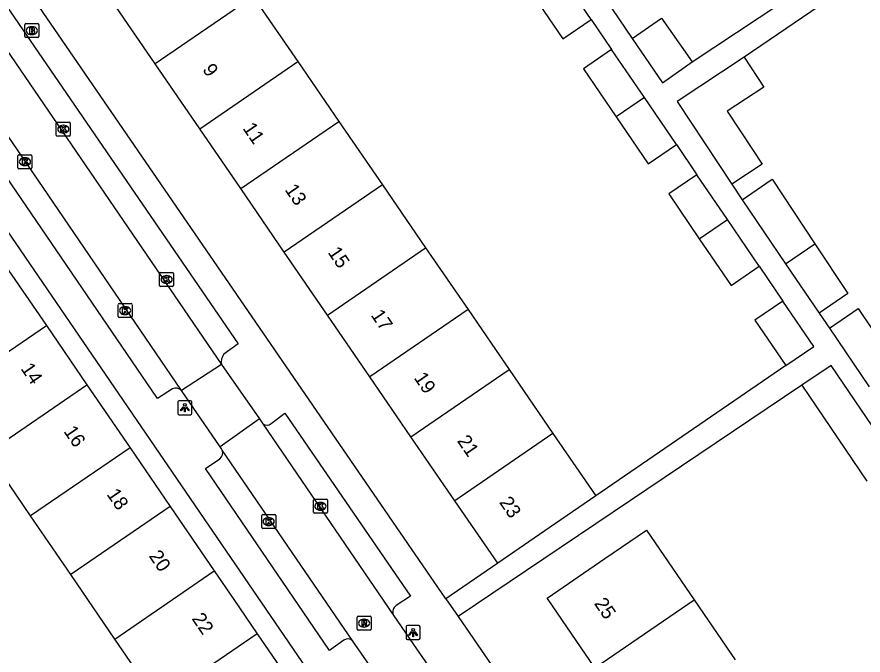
# Model space of a CAD drawing. Extents: x 157466 to 158888, y 383063 to 384677.
# Drawn here: x 158217.2 to 158277.7, y 383496 to 383541.6 of the extents above; entities that cross this region are included whole.
import ezdxf

# ---------------------------------------------------------------- set-up
doc = ezdxf.new("R2010")
doc.units = 0
for name, color, linetype in [('IMGEO_Brandkraan', 7, 'Continuous'), ('IMGEO_Kolk', 7, 'Continuous'), ('IMGEO_Lichtpunt', 7, 'Continuous'), ('IMGEO_Pand', 7, 'Continuous'), ('IMGEO_Pand_nummerreeks', 7, 'Continuous'), ('IMGEO_Rijbaan_lokaal_open', 7, 'Continuous'), ('IMGEO_Rioolput', 7, 'Continuous'), ('IMGEO_Voetpad_open', 7, 'Continuous')]:
    doc.layers.add(name, color=color, linetype=linetype)

msp = doc.modelspace()

# ---------------------------------------------------------------- linework, layer by layer
at = {"layer": 'IMGEO_Brandkraan'}
for p, q in [((158217.764, 383540.222), (158217.764, 383541.074)), ((158217.839, 383541.148), (158218.691, 383541.148)), ((158218.252, 383540.928), (158218.277, 383540.928)), ((158218.765, 383541.074), (158218.765, 383540.222)), ((158218.691, 383540.148), (158217.839, 383540.148)), ((158218.275, 383540.368), (158218.25, 383540.368))]:
    msp.add_line(p, q, dxfattribs=at)
for points in [[(158217.764, 383540.222), (158217.764, 383541.074)], [(158217.839, 383541.148), (158218.691, 383541.148)], [(158218.112, 383540.848), (158218.112, 383540.448), (158218.325, 383540.448)], [(158218.343, 383540.848), (158218.112, 383540.848)], [(158218.291, 383540.767), (158218.237, 383540.767), (158218.237, 383540.691)], [(158218.237, 383540.691), (158218.29, 383540.691)], [(158218.299, 383540.615), (158218.237, 383540.615), (158218.237, 383540.534)], [(158218.765, 383541.074), (158218.765, 383540.222)], [(158218.691, 383540.148), (158217.839, 383540.148)], [(158218.237, 383540.534), (158218.299, 383540.534)]]:
    msp.add_lwpolyline(points, dxfattribs=at)
for centre, radius, start, end in [((158217.841, 383541.072), 0.0765, 91.55205, 178.44795), ((158217.841, 383541.072), 0.0765, 91.55205, 178.44795), ((158218.292, 383540.729), 0.0379, 267.82845, 90.93552), ((158218.3, 383540.574), 0.0404, 269.87594, 90.50774), ((158218.347, 383540.703), 0.145, 59.4692, 91.53667), ((158218.372, 383540.75), 0.0922, 285.51372, 58.15012), ((158218.377, 383540.558), 0.105, 301.31148, 78.98903), ((158218.689, 383541.072), 0.0765, 1.55205, 88.44795), ((158218.689, 383541.072), 0.0765, 1.55205, 88.44795), ((158217.841, 383540.224), 0.0765, 181.55205, 268.44795), ((158217.841, 383540.224), 0.0765, 181.55205, 268.44795), ((158218.331, 383540.699), 0.251, 268.66757, 293.53466), ((158218.689, 383540.224), 0.0765, 271.55205, 358.44795), ((158218.689, 383540.224), 0.0765, 271.55205, 358.44795)]:
    msp.add_arc(centre, radius, start, end, dxfattribs=at)
for centre, major_axis, ratio, start_param, end_param in [((158218.251, 383540.648), (-0.387, 0.002), 0.722429, 4.712389, 7.853982), ((158218.276, 383540.648), (-0.39, 0.002), 0.717154, 1.570796, 4.712389)]:
    msp.add_ellipse(centre, major_axis=major_axis, ratio=ratio, start_param=start_param, end_param=end_param, dxfattribs=at)
at = {"layer": 'IMGEO_Kolk'}
for p, q in [((158220.016, 383533.184), (158220.016, 383534.036)), ((158220.091, 383534.11), (158220.943, 383534.11)), ((158221.017, 383534.036), (158221.017, 383533.184)), ((158220.504, 383533.89), (158220.529, 383533.89)), ((158220.943, 383533.11), (158220.091, 383533.11)), ((158220.527, 383533.33), (158220.502, 383533.33)), ((158217.274, 383530.858), (158217.274, 383531.71)), ((158217.349, 383531.784), (158218.201, 383531.784)), ((158217.762, 383531.564), (158217.787, 383531.564)), ((158218.275, 383531.71), (158218.275, 383530.858)), ((158217.785, 383531.004), (158217.76, 383531.004)), ((158218.201, 383530.784), (158217.349, 383530.784)), ((158227.398, 383522.444), (158227.398, 383523.296)), ((158227.473, 383523.37), (158228.325, 383523.37)), ((158227.886, 383523.15), (158227.911, 383523.15)), ((158228.399, 383523.296), (158228.399, 383522.444)), ((158227.909, 383522.59), (158227.884, 383522.59)), ((158228.325, 383522.37), (158227.473, 383522.37)), ((158224.433, 383520.219), (158224.433, 383521.071)), ((158224.508, 383521.145), (158225.36, 383521.145)), ((158224.921, 383520.925), (158224.946, 383520.925)), ((158225.434, 383521.071), (158225.434, 383520.219)), ((158225.36, 383520.145), (158224.508, 383520.145)), ((158224.944, 383520.365), (158224.919, 383520.365)), ((158238.389, 383506.243), (158238.389, 383507.095)), ((158238.464, 383507.169), (158239.316, 383507.169)), ((158238.877, 383506.949), (158238.902, 383506.949)), ((158239.39, 383507.095), (158239.39, 383506.243)), ((158239.316, 383506.169), (158238.464, 383506.169)), ((158238.9, 383506.389), (158238.875, 383506.389)), ((158234.693, 383505.149), (158234.693, 383506.001)), ((158234.768, 383506.075), (158235.62, 383506.075)), ((158235.181, 383505.855), (158235.206, 383505.855)), ((158235.694, 383506.001), (158235.694, 383505.149)), ((158235.62, 383505.075), (158234.768, 383505.075)), ((158235.204, 383505.295), (158235.179, 383505.295))]:
    msp.add_line(p, q, dxfattribs=at)
for points in [[(158220.016, 383533.184), (158220.016, 383534.036)], [(158220.091, 383534.11), (158220.943, 383534.11)], [(158221.017, 383534.036), (158221.017, 383533.184)], [(158220.337, 383533.81), (158220.46, 383533.81), (158220.46, 383533.659), (158220.59, 383533.81), (158220.754, 383533.81), (158220.608, 383533.659), (158220.761, 383533.41), (158220.609, 383533.41), (158220.524, 383533.574), (158220.46, 383533.507), (158220.46, 383533.41), (158220.337, 383533.41), (158220.337, 383533.81)], [(158220.943, 383533.11), (158220.091, 383533.11)], [(158217.274, 383530.858), (158217.274, 383531.71)], [(158217.349, 383531.784), (158218.201, 383531.784)], [(158218.275, 383531.71), (158218.275, 383530.858)], [(158217.595, 383531.484), (158217.718, 383531.484), (158217.718, 383531.333), (158217.848, 383531.484), (158218.012, 383531.484), (158217.866, 383531.333), (158218.019, 383531.084), (158217.867, 383531.084), (158217.782, 383531.248), (158217.718, 383531.181), (158217.718, 383531.084), (158217.595, 383531.084), (158217.595, 383531.484)], [(158218.201, 383530.784), (158217.349, 383530.784)], [(158227.398, 383522.444), (158227.398, 383523.296)], [(158227.473, 383523.37), (158228.325, 383523.37)], [(158227.719, 383523.07), (158227.842, 383523.07), (158227.842, 383522.919), (158227.972, 383523.07), (158228.136, 383523.07), (158227.99, 383522.919), (158228.143, 383522.67), (158227.991, 383522.67), (158227.906, 383522.834), (158227.842, 383522.767), (158227.842, 383522.67), (158227.719, 383522.67), (158227.719, 383523.07)], [(158228.399, 383523.296), (158228.399, 383522.444)], [(158228.325, 383522.37), (158227.473, 383522.37)], [(158224.433, 383520.219), (158224.433, 383521.071)], [(158224.508, 383521.145), (158225.36, 383521.145)], [(158224.754, 383520.845), (158224.877, 383520.845), (158224.877, 383520.694), (158225.007, 383520.845), (158225.171, 383520.845), (158225.025, 383520.694), (158225.178, 383520.445), (158225.026, 383520.445), (158224.941, 383520.609), (158224.877, 383520.542), (158224.877, 383520.445), (158224.754, 383520.445), (158224.754, 383520.845)], [(158225.434, 383521.071), (158225.434, 383520.219)], [(158225.36, 383520.145), (158224.508, 383520.145)], [(158238.389, 383506.243), (158238.389, 383507.095)], [(158238.464, 383507.169), (158239.316, 383507.169)], [(158238.71, 383506.869), (158238.833, 383506.869), (158238.833, 383506.718), (158238.963, 383506.869), (158239.127, 383506.869), (158238.981, 383506.718), (158239.134, 383506.469), (158238.982, 383506.469), (158238.897, 383506.633), (158238.833, 383506.566), (158238.833, 383506.469), (158238.71, 383506.469), (158238.71, 383506.869)], [(158239.39, 383507.095), (158239.39, 383506.243)], [(158239.316, 383506.169), (158238.464, 383506.169)], [(158234.693, 383505.149), (158234.693, 383506.001)], [(158234.768, 383506.075), (158235.62, 383506.075)], [(158235.014, 383505.775), (158235.137, 383505.775), (158235.137, 383505.624), (158235.267, 383505.775), (158235.431, 383505.775), (158235.285, 383505.624), (158235.438, 383505.375), (158235.286, 383505.375), (158235.201, 383505.539), (158235.137, 383505.472), (158235.137, 383505.375), (158235.014, 383505.375), (158235.014, 383505.775)], [(158235.694, 383506.001), (158235.694, 383505.149)], [(158235.62, 383505.075), (158234.768, 383505.075)]]:
    msp.add_lwpolyline(points, dxfattribs=at)
for centre, start, end in [((158220.093, 383534.034), 91.55205, 178.44795), ((158220.093, 383534.034), 91.55205, 178.44795), ((158220.941, 383534.034), 1.55205, 88.44795), ((158220.941, 383534.034), 1.55205, 88.44795), ((158220.093, 383533.186), 181.55205, 268.44795), ((158220.093, 383533.186), 181.55205, 268.44795), ((158220.941, 383533.186), 271.55205, 358.44795), ((158220.941, 383533.186), 271.55205, 358.44795), ((158217.351, 383531.708), 91.55205, 178.44795), ((158217.351, 383531.708), 91.55205, 178.44795), ((158218.199, 383531.708), 1.55205, 88.44795), ((158218.199, 383531.708), 1.55205, 88.44795), ((158217.351, 383530.86), 181.55205, 268.44795), ((158217.351, 383530.86), 181.55205, 268.44795), ((158218.199, 383530.86), 271.55205, 358.44795), ((158218.199, 383530.86), 271.55205, 358.44795), ((158227.475, 383523.294), 91.55205, 178.44795), ((158227.475, 383523.294), 91.55205, 178.44795), ((158228.323, 383523.294), 1.55205, 88.44795), ((158228.323, 383523.294), 1.55205, 88.44795), ((158227.475, 383522.446), 181.55205, 268.44795), ((158227.475, 383522.446), 181.55205, 268.44795), ((158228.323, 383522.446), 271.55205, 358.44795), ((158228.323, 383522.446), 271.55205, 358.44795), ((158224.51, 383521.069), 91.55205, 178.44795), ((158224.51, 383521.069), 91.55205, 178.44795), ((158225.358, 383521.069), 1.55205, 88.44795), ((158225.358, 383521.069), 1.55205, 88.44795), ((158224.51, 383520.221), 181.55205, 268.44795), ((158224.51, 383520.221), 181.55205, 268.44795), ((158225.358, 383520.221), 271.55205, 358.44795), ((158225.358, 383520.221), 271.55205, 358.44795), ((158238.466, 383507.093), 91.55205, 178.44795), ((158238.466, 383507.093), 91.55205, 178.44795), ((158239.314, 383507.093), 1.55205, 88.44795), ((158239.314, 383507.093), 1.55205, 88.44795), ((158238.466, 383506.245), 181.55205, 268.44795), ((158238.466, 383506.245), 181.55205, 268.44795), ((158239.314, 383506.245), 271.55205, 358.44795), ((158239.314, 383506.245), 271.55205, 358.44795), ((158234.77, 383505.999), 91.55205, 178.44795), ((158234.77, 383505.999), 91.55205, 178.44795), ((158235.618, 383505.999), 1.55205, 88.44795), ((158235.618, 383505.999), 1.55205, 88.44795), ((158234.77, 383505.151), 181.55205, 268.44795), ((158234.77, 383505.151), 181.55205, 268.44795), ((158235.618, 383505.151), 271.55205, 358.44795), ((158235.618, 383505.151), 271.55205, 358.44795)]:
    msp.add_arc(centre, 0.0765, start, end, dxfattribs=at)
for centre, major_axis, ratio, start_param, end_param in [((158220.503, 383533.61), (-0.387, 0.002), 0.722429, 4.712389, 7.853982), ((158220.528, 383533.61), (-0.39, 0.002), 0.717154, 1.570796, 4.712389), ((158217.761, 383531.284), (-0.387, 0.002), 0.722429, 4.712389, 7.853982), ((158217.786, 383531.284), (-0.39, 0.002), 0.717154, 1.570796, 4.712389), ((158227.885, 383522.87), (-0.387, 0.002), 0.722429, 4.712389, 7.853982), ((158227.91, 383522.87), (-0.39, 0.002), 0.717154, 1.570796, 4.712389), ((158224.92, 383520.645), (-0.387, 0.002), 0.722429, 4.712389, 7.853982), ((158224.945, 383520.645), (-0.39, 0.002), 0.717154, 1.570796, 4.712389), ((158238.876, 383506.669), (-0.387, 0.002), 0.722429, 4.712389, 7.853982), ((158238.901, 383506.669), (-0.39, 0.002), 0.717154, 1.570796, 4.712389), ((158235.18, 383505.575), (-0.387, 0.002), 0.722429, 4.712389, 7.853982), ((158235.205, 383505.575), (-0.39, 0.002), 0.717154, 1.570796, 4.712389)]:
    msp.add_ellipse(centre, major_axis=major_axis, ratio=ratio, start_param=start_param, end_param=end_param, dxfattribs=at)
at = {"layer": 'IMGEO_Lichtpunt'}
for p, q in [((158228.707, 383514.112), (158228.707, 383513.305)), ((158228.707, 383514.112), (158228.707, 383513.305)), ((158229.609, 383514.207), (158228.801, 383514.207)), ((158229.609, 383514.207), (158228.801, 383514.207)), ((158229.703, 383513.305), (158229.703, 383514.112)), ((158229.703, 383513.305), (158229.703, 383514.112)), ((158228.801, 383513.211), (158229.609, 383513.211)), ((158228.801, 383513.211), (158229.609, 383513.211)), ((158245.012, 383498.051), (158245.012, 383497.244)), ((158245.012, 383498.051), (158245.012, 383497.244)), ((158245.914, 383498.146), (158245.106, 383498.146)), ((158245.914, 383498.146), (158245.106, 383498.146)), ((158246.008, 383497.244), (158246.008, 383498.051)), ((158246.008, 383497.244), (158246.008, 383498.051)), ((158245.106, 383497.15), (158245.914, 383497.15)), ((158245.106, 383497.15), (158245.914, 383497.15))]:
    msp.add_line(p, q, dxfattribs=at)
for points in [[(158229.081, 383513.776), (158229.12, 383513.748), (158228.932, 383513.486), (158228.894, 383513.513), (158229.081, 383513.776)], [(158229.183, 383513.728), (158229.23, 383513.728), (158229.23, 383513.406), (158229.183, 383513.406), (158229.183, 383513.728)], [(158229.293, 383513.748), (158229.331, 383513.775), (158229.518, 383513.513), (158229.479, 383513.485), (158229.293, 383513.748)], [(158245.386, 383497.715), (158245.425, 383497.687), (158245.237, 383497.425), (158245.199, 383497.452), (158245.386, 383497.715)], [(158245.598, 383497.687), (158245.636, 383497.714), (158245.823, 383497.452), (158245.784, 383497.424), (158245.598, 383497.687)], [(158245.488, 383497.667), (158245.535, 383497.667), (158245.535, 383497.345), (158245.488, 383497.345), (158245.488, 383497.667)]]:
    msp.add_lwpolyline(points, dxfattribs=at)
for centre in [(158229.206, 383513.91), (158245.511, 383497.849)]:
    msp.add_circle(centre, 0.0994, dxfattribs=at)
for centre, start, end in [((158228.801, 383514.112), 90, 180), ((158228.801, 383514.112), 90, 180), ((158229.609, 383514.112), 0, 90), ((158229.609, 383514.112), 0, 90), ((158228.801, 383513.305), 180, 270), ((158228.801, 383513.305), 180, 270), ((158229.609, 383513.305), 270, 0), ((158229.609, 383513.305), 270, 360), ((158245.106, 383498.051), 90, 180), ((158245.106, 383498.051), 90, 180), ((158245.914, 383498.051), 0, 90), ((158245.914, 383498.051), 0, 90), ((158245.106, 383497.244), 180, 270), ((158245.106, 383497.244), 180, 270), ((158245.914, 383497.244), 270, 0), ((158245.914, 383497.244), 270, 360)]:
    msp.add_arc(centre, 0.0946, start, end, dxfattribs=at)
at = {"layer": 'IMGEO_Pand'}
for points in [[(158258.239, 383541.451), (158255.88, 383544.918)], [(158234.09, 383543.088), (158227.08, 383538.279)], [(158234.09, 383543.088), (158237.27, 383538.452)], [(158253.854, 383543.529), (158256.218, 383540.064), (158258.239, 383541.451)], [(158227.08, 383538.279), (158224.018, 383542.742)], [(158261.171, 383540.091), (158263.271, 383541.527), (158265.465, 383538.411)], [(158261.171, 383540.091), (158263.335, 383536.912), (158265.465, 383538.411)], [(158259.701, 383539.303), (158257.682, 383537.917), (158260.025, 383534.483)], [(158262.041, 383535.865), (158259.701, 383539.303)], [(158230.261, 383533.643), (158227.08, 383538.279)], [(158230.261, 383533.643), (158237.27, 383538.452)], [(158237.27, 383538.452), (158240.21, 383534.168)], [(158269.172, 383538.744), (158264.391, 383535.575), (158268.293, 383529.688)], [(158269.172, 383538.744), (158270.58, 383536.62), (158267.959, 383534.883), (158269.808, 383532.093), (158270.453, 383531.12), (158268.293, 383529.688)], [(158262.041, 383535.865), (158260.025, 383534.483)], [(158264.328, 383532.504), (158262.041, 383535.865)], [(158233.2, 383529.359), (158240.21, 383534.168)], [(158240.21, 383534.168), (158243.319, 383529.637)], [(158260.025, 383534.483), (158262.316, 383531.124), (158264.328, 383532.504)], [(158233.2, 383529.359), (158230.261, 383533.643)], [(158265.79, 383530.356), (158263.78, 383528.978), (158265.965, 383525.775)], [(158267.971, 383527.152), (158265.79, 383530.356)], [(158269.033, 383528.571), (158271.173, 383530.033), (158274.228, 383525.423)], [(158236.309, 383524.828), (158233.2, 383529.359)], [(158243.319, 383529.637), (158236.309, 383524.828)], [(158243.319, 383529.637), (158246.404, 383525.14)], [(158269.033, 383528.571), (158272.131, 383523.989)], [(158265.965, 383525.775), (158267.971, 383527.152)], [(158270.24, 383523.818), (158267.971, 383527.152)], [(158265.965, 383525.775), (158268.237, 383522.444), (158270.24, 383523.818)], [(158239.394, 383520.332), (158246.404, 383525.14)], [(158246.404, 383525.14), (158249.438, 383520.718)], [(158272.131, 383523.989), (158274.228, 383525.423)], [(158274.228, 383525.423), (158276.58, 383521.874), (158274.526, 383520.47)], [(158239.394, 383520.332), (158236.309, 383524.828)], [(158216.105, 383524.254), (158219.306, 383519.576)], [(158272.131, 383523.989), (158274.526, 383520.47)], [(158271.935, 383521.327), (158269.935, 383519.955), (158272.143, 383516.718)], [(158272.143, 383516.718), (158274.145, 383518.081), (158271.935, 383521.327)], [(158249.438, 383520.718), (158242.428, 383515.91)], [(158249.438, 383520.718), (158252.368, 383516.448)], [(158275.263, 383519.387), (158277.317, 383520.791), (158278.343, 383519.283), (158281.174, 383521.217), (158282.878, 383518.722), (158280.043, 383516.785), (158280.166, 383516.604)], [(158242.428, 383515.91), (158239.394, 383520.332)], [(158212.201, 383514.714), (158219.306, 383519.576)], [(158219.306, 383519.576), (158222.205, 383515.34)], [(158275.263, 383519.387), (158278.112, 383515.201)], [(158245.358, 383511.639), (158252.368, 383516.448)], [(158252.368, 383516.448), (158255.504, 383511.877)], [(158280.026, 383509.887), (158275.386, 383516.733), (158273.296, 383515.317)], [(158245.358, 383511.639), (158242.428, 383515.91)], [(158215.1, 383510.479), (158222.205, 383515.34)], [(158222.205, 383515.34), (158225.283, 383510.841)], [(158273.296, 383515.317), (158277.943, 383508.46)], [(158248.494, 383507.068), (158245.358, 383511.639)], [(158255.504, 383511.877), (158248.494, 383507.068)], [(158255.504, 383511.877), (158258.57, 383507.409)], [(158218.18, 383505.98), (158215.1, 383510.479)], [(158225.283, 383510.841), (158218.18, 383505.98)], [(158225.283, 383510.841), (158228.146, 383506.658)], [(158258.57, 383507.409), (158255.684, 383505.429), (158251.561, 383502.599)], [(158251.561, 383502.599), (158248.494, 383507.068)], [(158228.146, 383506.658), (158221.043, 383501.797)], [(158228.146, 383506.658), (158231.302, 383502.045)], [(158221.043, 383501.797), (158218.18, 383505.98)], [(158258.5, 383495.134), (158255.168, 383500), (158255.099, 383500.101), (158259.224, 383502.926), (158262.19, 383504.957), (158265.591, 383499.994)], [(158224.2, 383497.185), (158228.314, 383500), (158231.302, 383502.045)], [(158231.302, 383502.045), (158232.701, 383500), (158234.37, 383497.561)], [(158224.2, 383497.185), (158222.273, 383500), (158221.043, 383501.797)], [(158258.5, 383495.134), (158265.591, 383499.994)], [(158265.591, 383499.994), (158268.536, 383495.697)], [(158227.269, 383492.701), (158224.2, 383497.185)], [(158234.37, 383497.561), (158227.269, 383492.701)], [(158234.37, 383497.561), (158237.604, 383492.835)]]:
    msp.add_lwpolyline(points, dxfattribs=at)
at = {"layer": 'IMGEO_Rijbaan_lokaal_open'}
for points in [[(158209.025, 383550.161), (158231.825, 383516.792)], [(158228.961, 383514.932), (158216.167, 383533.713)], [(158231.825, 383516.792), (158228.961, 383514.932)], [(158231.825, 383516.792), (158234.536, 383512.916)], [(158231.722, 383510.909), (158228.961, 383514.932)], [(158234.536, 383512.916), (158231.722, 383510.909)], [(158234.536, 383512.916), (158234.782, 383512.562)], [(158234.782, 383512.562), (158244.094, 383498.921)], [(158231.874, 383510.687), (158231.812, 383510.778), (158231.722, 383510.909)], [(158241.2, 383497.039), (158231.874, 383510.687)], [(158244.094, 383498.921), (158245.53, 383496.782), (158247.722, 383493.631)], [(158242.783, 383494.759), (158241.2, 383497.039)]]:
    msp.add_lwpolyline(points, dxfattribs=at)
at = {"layer": 'IMGEO_Rioolput'}
for p, q in [((158241.51, 383497.892), (158241.51, 383498.744)), ((158241.585, 383498.818), (158242.437, 383498.818)), ((158241.998, 383498.598), (158242.023, 383498.598)), ((158242.511, 383498.744), (158242.511, 383497.892)), ((158242.437, 383497.818), (158241.585, 383497.818)), ((158242.021, 383498.038), (158241.996, 383498.038))]:
    msp.add_line(p, q, dxfattribs=at)
for points in [[(158241.51, 383497.892), (158241.51, 383498.744)], [(158241.585, 383498.818), (158242.437, 383498.818)], [(158242.099, 383498.516), (158241.847, 383498.518), (158241.847, 383498.118)], [(158241.847, 383498.118), (158241.971, 383498.118), (158241.971, 383498.28), (158241.982, 383498.28)], [(158242.025, 383498.437), (158241.971, 383498.437), (158241.971, 383498.356)], [(158241.971, 383498.356), (158242.023, 383498.356)], [(158242.511, 383498.744), (158242.511, 383497.892)], [(158242.437, 383497.818), (158241.585, 383497.818)], [(158242.029, 383498.251), (158242.1, 383498.118), (158242.24, 383498.118), (158242.175, 383498.244)]]:
    msp.add_lwpolyline(points, dxfattribs=at)
for centre, radius, start, end in [((158241.587, 383498.742), 0.0765, 91.55205, 178.44795), ((158241.587, 383498.742), 0.0765, 91.55205, 178.44795), ((158241.981, 383498.227), 0.0533, 26.02933, 88.69889), ((158242.007, 383498.545), 0.19, 274.7715, 282.96867), ((158242.031, 383498.341), 0.0964, 77.00612, 93.18647), ((158242.045, 383498.398), 0.0378, 276.66336, 79.67722), ((158242.098, 383498.406), 0.109, 350.36119, 89.41601), ((158242.096, 383498.406), 0.112, 277.58423, 350.98172), ((158242.08, 383498.191), 0.108, 29.51342, 73.79051), ((158242.435, 383498.742), 0.0765, 1.55205, 88.44795), ((158242.435, 383498.742), 0.0765, 1.55205, 88.44795), ((158241.587, 383497.894), 0.0765, 181.55205, 268.44795), ((158241.587, 383497.894), 0.0765, 181.55205, 268.44795), ((158242.435, 383497.894), 0.0765, 271.55205, 358.44795), ((158242.435, 383497.894), 0.0765, 271.55205, 358.44795)]:
    msp.add_arc(centre, radius, start, end, dxfattribs=at)
for centre, major_axis, ratio, start_param, end_param in [((158241.997, 383498.318), (-0.387, 0.002), 0.722429, 4.712389, 7.853982), ((158242.022, 383498.318), (-0.39, 0.002), 0.717154, 1.570796, 4.712389)]:
    msp.add_ellipse(centre, major_axis=major_axis, ratio=ratio, start_param=start_param, end_param=end_param, dxfattribs=at)
at = {"layer": 'IMGEO_Voetpad_open'}
for points in [[(158247.855, 383500.055), (158210.918, 383553.818)], [(158287.042, 383550.909), (158269.172, 383538.744)], [(158209.701, 383550.071), (158210.731, 383550.742), (158233.008, 383518.274), (158231.976, 383517.536)], [(158201.824, 383547.755), (158202.728, 383546.459), (158238.846, 383493.685)], [(158265.465, 383538.411), (158278.195, 383546.876)], [(158259.723, 383542.219), (158261.171, 383540.091)], [(158258.239, 383541.451), (158259.701, 383539.303)], [(158228.316, 383515.067), (158227.25, 383514.364), (158214.983, 383532.323), (158216.013, 383533.06)], [(158264.328, 383532.504), (158265.79, 383530.356)], [(158268.293, 383529.688), (158269.033, 383528.571)], [(158270.24, 383523.818), (158271.935, 383521.327)], [(158274.526, 383520.47), (158275.263, 383519.387)], [(158272.143, 383516.718), (158258.57, 383507.409)], [(158273.296, 383515.317), (158248.726, 383498.787)], [(158235.368, 383512.581), (158236.344, 383513.325), (158245.315, 383500.248), (158244.306, 383499.568)], [(158240.574, 383497.093), (158239.527, 383496.365), (158230.666, 383509.361), (158231.713, 383510.057)], [(158251.561, 383502.599), (158247.855, 383500.055)], [(158247.855, 383500.055), (158248.726, 383498.787)], [(158248.726, 383498.787), (158261.869, 383479.658), (158263.225, 383478.825)]]:
    msp.add_lwpolyline(points, dxfattribs=at)
for centre, radius, start, end in [((158232.78, 383516.986), 0.974, 145.60039, 191.45412), ((158228.547, 383514.565), 0.553, 41.61524, 114.74178), ((158235.065, 383512.885), 0.43, 228.82573, 314.8884), ((158231.334, 383510.49), 0.575, 311.26084, 20.06829), ((158244.568, 383499.124), 0.516, 120.5759, 203.13967), ((158240.858, 383496.729), 0.461, 42.15232, 127.98719)]:
    msp.add_arc(centre, radius, start, end, dxfattribs=at)

# ---------------------------------------------------------------- texts
at = {"layer": 'IMGEO_Pand_nummerreeks'}
for s, rotation, p in [('9', 304.45482, (158230.419, 383537.867)), ('11', 304.45482, (158233.298, 383533.671)), ('13', 304.45482, (158236.308, 383529.283)), ('15', 304.45482, (158239.384, 383524.801)), ('17', 304.45482, (158242.459, 383520.319)), ('14', 304.38182, (158217.437, 383516.5)), ('19', 304.45482, (158245.534, 383515.837)), ('16', 304.38182, (158220.507, 383512.014)), ('21', 304.45482, (158248.622, 383511.337)), ('18', 304.38182, (158223.578, 383507.526)), ('23', 304.45482, (158251.634, 383506.948)), ('20', 304.38182, (158226.596, 383503.115)), ('25', 304.40019, (158258.412, 383499.724)), ('22', 304.38034, (158229.663, 383498.636))]:
    msp.add_text(s, height=1, rotation=rotation, dxfattribs=at).set_placement(p)

doc.saveas('drawing.dxf')
